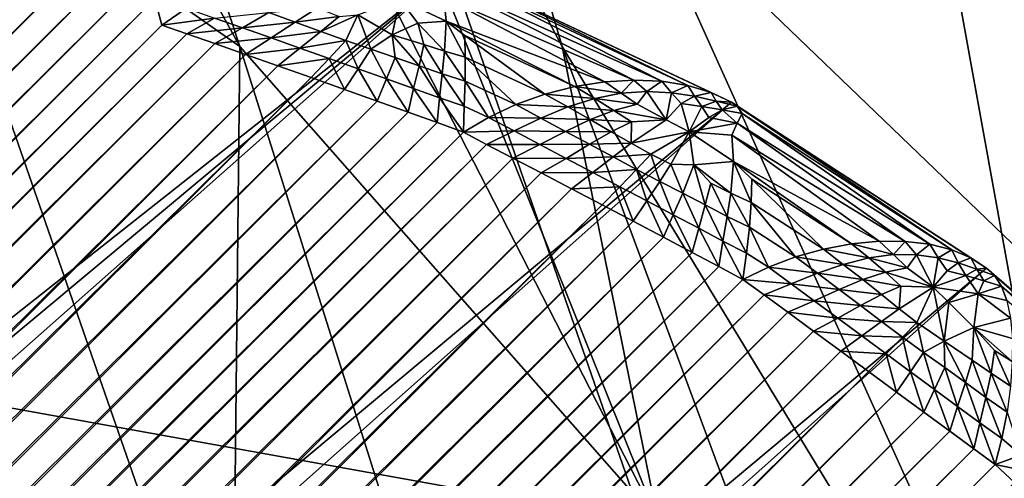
# Model space of a CAD drawing. Extents: x -0.3 to 0.3, y -0.266 to 0.266.
# Tile 407 of 430: x 0.22534 to 0.23028, y 0.2033 to 0.2056. Entities that reach past the tile are written whole.
import ezdxf

# ---------------------------------------------------------------- set-up
doc = ezdxf.new("R2010")
doc.units = 0

msp = doc.modelspace()

# ---------------------------------------------------------------- linework, layer by layer
for points in [[(0.2268091, 0.2078578, 1.1735885), (0.2317748, 0.2030807, 1.1750041), (0.2284644, 0.2126349, 1.1750211)], [(0.2317748, 0.2030807, 1.1750041), (0.23343, 0.2090521, 1.1763952), (0.2284644, 0.2126349, 1.1750211)], [(0.2298826, 0.2066635, 0.8369597), (0.2279665, 0.2114406, 0.8385209), (0.2312559, 0.2054693, 0.8416433)], [(0.2279665, 0.2114406, 0.8385209), (0.2305317, 0.2102463, 0.8478882), (0.2312559, 0.2054693, 0.8416433)], [(0.2218435, 0.204275, 1.1704298), (0.2268091, 0.2078578, 1.1735885), (0.2218435, 0.2102463, 1.1721566)], [(0.2244754, 0.2090521, 0.7994905), (0.2248736, 0.2102463, 0.8088577), (0.2264428, 0.2054693, 0.8057353)], [(0.228543, 0.2030807, 0.818225), (0.2248736, 0.2102463, 0.8088577), (0.2261484, 0.2090521, 0.8166639)], [(0.2264428, 0.2054693, 0.8057353), (0.2248736, 0.2102463, 0.8088577), (0.228543, 0.2030807, 0.818225)], [(0.2261484, 0.2090521, 0.8166639), (0.2266545, 0.2102463, 0.8260311), (0.2280623, 0.2054693, 0.8213475)], [(0.2309633, 0.2006922, 0.8307148), (0.2266545, 0.2102463, 0.8260311), (0.2298826, 0.2066635, 0.8369597)], [(0.2280623, 0.2054693, 0.8213475), (0.2266545, 0.2102463, 0.8260311), (0.2309633, 0.2006922, 0.8307148)], [(0.2264428, 0.2054693, 0.8057353), (0.2247446, 0.2066635, 0.7932456), (0.2244754, 0.2090521, 0.7994905)], [(0.228543, 0.2030807, 0.818225), (0.2261484, 0.2090521, 0.8166639), (0.2280623, 0.2054693, 0.8213475)], [(0.2284644, 0.2030807, 1.1733425), (0.2268091, 0.2078578, 1.1735885), (0.2218435, 0.204275, 1.1704298)], [(0.2284644, 0.2030807, 1.1733425), (0.2317748, 0.2030807, 1.1750041), (0.2268091, 0.2078578, 1.1735885)], [(0.2247446, 0.2066635, 0.7932456), (0.2253413, 0.2018865, 0.7854395), (0.2245048, 0.204275, 0.7838783)], [(0.2264051, 0.2018865, 0.7948068), (0.2247446, 0.2066635, 0.7932456), (0.2264428, 0.2054693, 0.8057353)], [(0.2247446, 0.2066635, 0.7932456), (0.2264051, 0.2018865, 0.7948068), (0.2253413, 0.2018865, 0.7854395)], [(0.2309633, 0.2006922, 0.8307148), (0.2298826, 0.2066635, 0.8369597), (0.2312559, 0.2054693, 0.8416433)], [(0.2275039, 0.2058528, 0.0017095), (0.2253346, 0.2064856, 0.0023385), (0.1880319, 0.1746369, 0.5772712)], [(0.1961856, 0.177305, 0.0023516), (0.2253346, 0.2064856, 0.0023385), (0.2254491, 0.2064553, 0.002259)], [(0.1961856, 0.177305, 0.0023516), (0.2254491, 0.2064553, 0.002259), (0.1962235, 0.1772378, 0.0022309)], [(0.1962235, 0.1772378, 0.0022309), (0.2254491, 0.2064553, 0.002259), (0.2255438, 0.2064238, 0.0021356)], [(0.1962235, 0.1772378, 0.0022309), (0.2255438, 0.2064238, 0.0021356), (0.1962822, 0.1771695, 0.0021046)], [(0.1962822, 0.1771695, 0.0021046), (0.2255438, 0.2064238, 0.0021356), (0.2256066, 0.2063653, 0.0019689)], [(0.1962822, 0.1771695, 0.0021046), (0.2256066, 0.2063653, 0.0019689), (0.1963601, 0.1771016, 0.0019761)], [(0.1963601, 0.1771016, 0.0019761), (0.2256066, 0.2063653, 0.0019689), (0.2256942, 0.2062876, 0.0018427)], [(0.1963601, 0.1771016, 0.0019761), (0.2256942, 0.2062876, 0.0018427), (0.1964554, 0.1770358, 0.0018481)], [(0.1964554, 0.1770358, 0.0018481), (0.2256942, 0.2062876, 0.0018427), (0.2257767, 0.206194, 0.0017202)], [(0.1964554, 0.1770358, 0.0018481), (0.2257767, 0.206194, 0.0017202), (0.1965657, 0.1769737, 0.0017241)], [(0.1965657, 0.1769737, 0.0017241), (0.2257767, 0.206194, 0.0017202), (0.2258519, 0.2060866, 0.0016044)], [(0.1965657, 0.1769737, 0.0017241), (0.2258519, 0.2060866, 0.0016044), (0.1966883, 0.176917, 0.0016069)], [(0.1966883, 0.176917, 0.0016069), (0.2258519, 0.2060866, 0.0016044), (0.2259181, 0.2059683, 0.0014982)], [(0.1966883, 0.176917, 0.0016069), (0.2259181, 0.2059683, 0.0014982), (0.1968201, 0.1768669, 0.0014995)], [(0.1968201, 0.1768669, 0.0014995), (0.2259181, 0.2059683, 0.0014982), (0.2259736, 0.2058418, 0.0014041)], [(0.1880319, 0.1746369, 0.5772712), (0.1895127, 0.1741278, 0.57737), (0.2275039, 0.2058528, 0.0017095)], [(0.1909164, 0.1734303, 0.5774418), (0.2275039, 0.2058528, 0.0017095), (0.1895127, 0.1741278, 0.57737)], [(0.1909164, 0.1734303, 0.5774418), (0.2289112, 0.205189, 0.0011957), (0.2275039, 0.2058528, 0.0017095)], [(0.1968201, 0.1768669, 0.0014995), (0.2259736, 0.2058418, 0.0014041), (0.196958, 0.1768246, 0.0014048)], [(0.196958, 0.1768246, 0.0014048), (0.2259736, 0.2058418, 0.0014041), (0.2260171, 0.2057103, 0.0013245)], [(0.2275361, 0.2058176, 0.0014343), (0.2285628, 0.2052948, 0.0009321), (0.2274998, 0.2057745, 0.0012835)], [(0.2275039, 0.2058528, 0.0017095), (0.2289112, 0.205189, 0.0011957), (0.2288099, 0.2052377, 0.0011036)], [(0.2275039, 0.2058528, 0.0017095), (0.2288099, 0.2052377, 0.0011036), (0.2275208, 0.2058448, 0.0015726)], [(0.2275208, 0.2058448, 0.0015726), (0.2288099, 0.2052377, 0.0011036), (0.2286932, 0.2052736, 0.0010148)], [(0.2275208, 0.2058448, 0.0015726), (0.2286932, 0.2052736, 0.0010148), (0.2275361, 0.2058176, 0.0014343)], [(0.2275361, 0.2058176, 0.0014343), (0.2286932, 0.2052736, 0.0010148), (0.2285628, 0.2052948, 0.0009321)], [(0.2274998, 0.2057745, 0.0012835), (0.2284223, 0.2053006, 0.0008575), (0.2274683, 0.2057174, 0.0011557)], [(0.2274998, 0.2057745, 0.0012835), (0.2285628, 0.2052948, 0.0009321), (0.2284223, 0.2053006, 0.0008575)], [(0.196958, 0.1768246, 0.0014048), (0.2260171, 0.2057103, 0.0013245), (0.1970986, 0.1767914, 0.0013247)], [(0.1970986, 0.1767914, 0.0013247), (0.2260171, 0.2057103, 0.0013245), (0.2260512, 0.2055759, 0.0012597)], [(0.2260171, 0.2057103, 0.0013245), (0.2261759, 0.2056619, 0.0012577), (0.2260512, 0.2055759, 0.0012597)], [(0.2274683, 0.2057174, 0.0011557), (0.2274789, 0.2055957, 0.0010067), (0.2272464, 0.205707, 0.001103)], [(0.2274683, 0.2057174, 0.0011557), (0.2284223, 0.2053006, 0.0008575), (0.2282752, 0.2052921, 0.0007921)], [(0.2274683, 0.2057174, 0.0011557), (0.2282752, 0.2052921, 0.0007921), (0.2274789, 0.2055957, 0.0010067)], [(0.2260512, 0.2055759, 0.0012597), (0.2261759, 0.2056619, 0.0012577), (0.2263161, 0.2056122, 0.0012047)], [(0.2265895, 0.2056396, 0.0011595), (0.2268331, 0.205663, 0.0011224), (0.226721, 0.2055917, 0.001103)], [(0.226721, 0.2055917, 0.001103), (0.2268331, 0.205663, 0.0011224), (0.2269422, 0.2056193, 0.00107)], [(0.2272089, 0.2055281, 0.0009671), (0.2270362, 0.2056285, 0.0010586), (0.2272464, 0.205707, 0.001103)], [(0.2273365, 0.2055863, 0.0009931), (0.2272089, 0.2055281, 0.0009671), (0.2272464, 0.205707, 0.001103)], [(0.2272464, 0.205707, 0.001103), (0.2274789, 0.2055957, 0.0010067), (0.2273365, 0.2055863, 0.0009931)], [(0.2260512, 0.2055759, 0.0012597), (0.2263161, 0.2056122, 0.0012047), (0.2261768, 0.2055326, 0.0012025)], [(0.2261768, 0.2055326, 0.0012025), (0.2263161, 0.2056122, 0.0012047), (0.2264574, 0.2055622, 0.0011477)], [(0.2263161, 0.2056122, 0.0012047), (0.2265895, 0.2056396, 0.0011595), (0.2264574, 0.2055622, 0.0011477)], [(0.2264574, 0.2055622, 0.0011477), (0.2265895, 0.2056396, 0.0011595), (0.226721, 0.2055917, 0.001103)], [(0.226721, 0.2055917, 0.001103), (0.2269422, 0.2056193, 0.00107), (0.2268494, 0.2055451, 0.001047)], [(0.2268494, 0.2055451, 0.001047), (0.2269422, 0.2056193, 0.00107), (0.2270362, 0.2056285, 0.0010586)], [(0.2268494, 0.2055451, 0.001047), (0.2270362, 0.2056285, 0.0010586), (0.2269759, 0.2054999, 0.0009937)], [(0.2271011, 0.2054564, 0.0009462), (0.2269759, 0.2054999, 0.0009937), (0.2270362, 0.2056285, 0.0010586)], [(0.2271011, 0.2054564, 0.0009462), (0.2270362, 0.2056285, 0.0010586), (0.2272089, 0.2055281, 0.0009671)], [(0.1970986, 0.1767914, 0.0013247), (0.2260512, 0.2055759, 0.0012597), (0.1972397, 0.1767644, 0.0012597)], [(0.1972397, 0.1767644, 0.0012597), (0.2260512, 0.2055759, 0.0012597), (0.2261768, 0.2055326, 0.0012025)], [(0.2261768, 0.2055326, 0.0012025), (0.2264574, 0.2055622, 0.0011477), (0.2263182, 0.2054834, 0.0011404)], [(0.2263182, 0.2054834, 0.0011404), (0.2264574, 0.2055622, 0.0011477), (0.2266003, 0.2055119, 0.0010877)], [(0.2264574, 0.2055622, 0.0011477), (0.226721, 0.2055917, 0.001103), (0.2266003, 0.2055119, 0.0010877)], [(0.2266003, 0.2055119, 0.0010877), (0.226721, 0.2055917, 0.001103), (0.2268494, 0.2055451, 0.001047)], [(0.2273675, 0.2054789, 0.0009178), (0.2272089, 0.2055281, 0.0009671), (0.2273365, 0.2055863, 0.0009931)], [(0.2274715, 0.2054456, 0.0008829), (0.2273365, 0.2055863, 0.0009931), (0.2274789, 0.2055957, 0.0010067)], [(0.2274715, 0.2054456, 0.0008829), (0.2273675, 0.2054789, 0.0009178), (0.2273365, 0.2055863, 0.0009931)], [(0.227575, 0.2054152, 0.0008407), (0.2274715, 0.2054456, 0.0008829), (0.2274789, 0.2055957, 0.0010067)], [(0.227575, 0.2054152, 0.0008407), (0.2274789, 0.2055957, 0.0010067), (0.2275729, 0.2055247, 0.0009364)], [(0.2274789, 0.2055957, 0.0010067), (0.2282752, 0.2052921, 0.0007921), (0.2281247, 0.2052673, 0.0007392)], [(0.2274789, 0.2055957, 0.0010067), (0.2281247, 0.2052673, 0.0007392), (0.2275729, 0.2055247, 0.0009364)], [(0.1972397, 0.1767644, 0.0012597), (0.2261768, 0.2055326, 0.0012025), (0.1972916, 0.1766475, 0.0012025)], [(0.1972916, 0.1766475, 0.0012025), (0.2261768, 0.2055326, 0.0012025), (0.2263182, 0.2054834, 0.0011404)], [(0.2263182, 0.2054834, 0.0011404), (0.2266003, 0.2055119, 0.0010877), (0.226472, 0.2054296, 0.001075)], [(0.226472, 0.2054296, 0.001075), (0.2266003, 0.2055119, 0.0010877), (0.2267454, 0.2054607, 0.0010266)], [(0.2266003, 0.2055119, 0.0010877), (0.2268494, 0.2055451, 0.001047), (0.2267454, 0.2054607, 0.0010266)], [(0.2267454, 0.2054607, 0.0010266), (0.2268494, 0.2055451, 0.001047), (0.2269759, 0.2054999, 0.0009937)], [(0.2272239, 0.205414, 0.0009023), (0.2271011, 0.2054564, 0.0009462), (0.2272089, 0.2055281, 0.0009671)], [(0.2273429, 0.2053723, 0.0008605), (0.2272239, 0.205414, 0.0009023), (0.2272089, 0.2055281, 0.0009671)], [(0.2273429, 0.2053723, 0.0008605), (0.2272089, 0.2055281, 0.0009671), (0.2273675, 0.2054789, 0.0009178)], [(0.2275729, 0.2055247, 0.0009364), (0.2281247, 0.2052673, 0.0007392), (0.227975, 0.2052289, 0.0006983)], [(0.2275729, 0.2055247, 0.0009364), (0.227975, 0.2052289, 0.0006983), (0.227575, 0.2054152, 0.0008407)], [(0.1972916, 0.1766475, 0.0012025), (0.2263182, 0.2054834, 0.0011404), (0.1973505, 0.1765157, 0.0011404)], [(0.1973505, 0.1765157, 0.0011404), (0.2263182, 0.2054834, 0.0011404), (0.226472, 0.2054296, 0.001075)], [(0.2264051, 0.2018865, 0.7948068), (0.2264428, 0.2054693, 0.8057353), (0.2279471, 0.2006922, 0.8057353)], [(0.2264428, 0.2054693, 0.8057353), (0.228543, 0.2030807, 0.818225), (0.2279471, 0.2006922, 0.8057353)], [(0.226472, 0.2054296, 0.001075), (0.2267454, 0.2054607, 0.0010266), (0.2266344, 0.2053724, 0.0010082)], [(0.2266344, 0.2053724, 0.0010082), (0.2267454, 0.2054607, 0.0010266), (0.2268917, 0.2054092, 0.0009667)], [(0.2267454, 0.2054607, 0.0010266), (0.2269759, 0.2054999, 0.0009937), (0.2268917, 0.2054092, 0.0009667)], [(0.2270373, 0.2053576, 0.0009103), (0.2268917, 0.2054092, 0.0009667), (0.2269759, 0.2054999, 0.0009937)], [(0.2270373, 0.2053576, 0.0009103), (0.2269759, 0.2054999, 0.0009937), (0.2271011, 0.2054564, 0.0009462)], [(0.2274591, 0.2053321, 0.0008156), (0.2273429, 0.2053723, 0.0008605), (0.2273675, 0.2054789, 0.0009178)], [(0.2274591, 0.2053321, 0.0008156), (0.2273675, 0.2054789, 0.0009178), (0.2274715, 0.2054456, 0.0008829)], [(0.229836, 0.2006922, 0.8229087), (0.2280623, 0.2054693, 0.8213475), (0.2309633, 0.2006922, 0.8307148)], [(0.228543, 0.2030807, 0.818225), (0.2280623, 0.2054693, 0.8213475), (0.229836, 0.2006922, 0.8229087)], [(0.1973505, 0.1765157, 0.0011404), (0.226472, 0.2054296, 0.001075), (0.1974148, 0.1763724, 0.001075)], [(0.1974148, 0.1763724, 0.001075), (0.226472, 0.2054296, 0.001075), (0.2266344, 0.2053724, 0.0010082)], [(0.2271797, 0.2053067, 0.0008572), (0.2270373, 0.2053576, 0.0009103), (0.2271011, 0.2054564, 0.0009462)], [(0.2271797, 0.2053067, 0.0008572), (0.2271011, 0.2054564, 0.0009462), (0.2272239, 0.205414, 0.0009023)], [(0.2273159, 0.2052577, 0.0008075), (0.2271797, 0.2053067, 0.0008572), (0.2272239, 0.205414, 0.0009023)], [(0.2273159, 0.2052577, 0.0008075), (0.2272239, 0.205414, 0.0009023), (0.2273429, 0.2053723, 0.0008605)], [(0.227574, 0.2052956, 0.0007619), (0.2274591, 0.2053321, 0.0008156), (0.2274715, 0.2054456, 0.0008829)], [(0.227574, 0.2052956, 0.0007619), (0.2274715, 0.2054456, 0.0008829), (0.227575, 0.2054152, 0.0008407)], [(0.227575, 0.2054152, 0.0008407), (0.2278296, 0.2051769, 0.0006714), (0.227574, 0.2052956, 0.0007619)], [(0.227575, 0.2054152, 0.0008407), (0.227975, 0.2052289, 0.0006983), (0.2278296, 0.2051769, 0.0006714)], [(0.1974148, 0.1763724, 0.001075), (0.2266344, 0.2053724, 0.0010082), (0.1974831, 0.1762211, 0.0010082)], [(0.1974831, 0.1762211, 0.0010082), (0.2266344, 0.2053724, 0.0010082), (0.2268014, 0.2053134, 0.000941)], [(0.2266344, 0.2053724, 0.0010082), (0.2268917, 0.2054092, 0.0009667), (0.2268014, 0.2053134, 0.000941)], [(0.2269689, 0.2052537, 0.0008758), (0.2268014, 0.2053134, 0.000941), (0.2268917, 0.2054092, 0.0009667)], [(0.2269689, 0.2052537, 0.0008758), (0.2268917, 0.2054092, 0.0009667), (0.2270373, 0.2053576, 0.0009103)], [(0.2274455, 0.2052114, 0.0007579), (0.2273159, 0.2052577, 0.0008075), (0.2273429, 0.2053723, 0.0008605)], [(0.2274455, 0.2052114, 0.0007579), (0.2273429, 0.2053723, 0.0008605), (0.2274591, 0.2053321, 0.0008156)], [(0.1974831, 0.1762211, 0.0010082), (0.2268014, 0.2053134, 0.000941), (0.1975535, 0.1760654, 0.0009411)], [(0.1975535, 0.1760654, 0.0009411), (0.2268014, 0.2053134, 0.000941), (0.2269689, 0.2052537, 0.0008758)], [(0.2271327, 0.2051951, 0.0008137), (0.2269689, 0.2052537, 0.0008758), (0.2270373, 0.2053576, 0.0009103)], [(0.2271327, 0.2051951, 0.0008137), (0.2270373, 0.2053576, 0.0009103), (0.2271797, 0.2053067, 0.0008572)], [(0.2275699, 0.2051691, 0.0007023), (0.2274455, 0.2052114, 0.0007579), (0.2274591, 0.2053321, 0.0008156)], [(0.2275699, 0.2051691, 0.0007023), (0.2274591, 0.2053321, 0.0008156), (0.227574, 0.2052956, 0.0007619)], [(0.2272889, 0.205139, 0.0007564), (0.2271327, 0.2051951, 0.0008137), (0.2271797, 0.2053067, 0.0008572)], [(0.2272889, 0.205139, 0.0007564), (0.2271797, 0.2053067, 0.0008572), (0.2273159, 0.2052577, 0.0008075)], [(0.227574, 0.2052956, 0.0007619), (0.2276922, 0.2051124, 0.0006592), (0.2275699, 0.2051691, 0.0007023)], [(0.227574, 0.2052956, 0.0007619), (0.2278296, 0.2051769, 0.0006714), (0.2276922, 0.2051124, 0.0006592)], [(0.227975, 0.2052289, 0.0006983), (0.2281247, 0.2052673, 0.0007392), (0.228225, 0.205208, 0.0006942)], [(0.2281247, 0.2052673, 0.0007392), (0.2282752, 0.2052921, 0.0007921), (0.2283584, 0.2052354, 0.0007377)], [(0.2281247, 0.2052673, 0.0007392), (0.2283584, 0.2052354, 0.0007377), (0.228225, 0.205208, 0.0006942)], [(0.2284223, 0.2053006, 0.0008575), (0.2283584, 0.2052354, 0.0007377), (0.2282752, 0.2052921, 0.0007921)], [(0.2284223, 0.2053006, 0.0008575), (0.2284871, 0.2052425, 0.0007915), (0.2283584, 0.2052354, 0.0007377)], [(0.2285628, 0.2052948, 0.0009321), (0.2284871, 0.2052425, 0.0007915), (0.2284223, 0.2053006, 0.0008575)], [(0.2285628, 0.2052948, 0.0009321), (0.22861, 0.2052363, 0.0008523), (0.2284871, 0.2052425, 0.0007915)], [(0.2286932, 0.2052736, 0.0010148), (0.22861, 0.2052363, 0.0008523), (0.2285628, 0.2052948, 0.0009321)], [(0.2286932, 0.2052736, 0.0010148), (0.2287261, 0.2052188, 0.000919), (0.22861, 0.2052363, 0.0008523)], [(0.2288099, 0.2052377, 0.0011036), (0.2287261, 0.2052188, 0.000919), (0.2286932, 0.2052736, 0.0010148)], [(0.1975535, 0.1760654, 0.0009411), (0.2269689, 0.2052537, 0.0008758), (0.1976244, 0.1759093, 0.0008758)], [(0.1976244, 0.1759093, 0.0008758), (0.2269689, 0.2052537, 0.0008758), (0.2271327, 0.2051951, 0.0008137)], [(0.2274335, 0.2050866, 0.0007054), (0.2272889, 0.205139, 0.0007564), (0.2273159, 0.2052577, 0.0008075)], [(0.2274335, 0.2050866, 0.0007054), (0.2273159, 0.2052577, 0.0008075), (0.2274455, 0.2052114, 0.0007579)], [(0.2278296, 0.2051769, 0.0006714), (0.227975, 0.2052289, 0.0006983), (0.2280897, 0.2051655, 0.0006602)], [(0.227975, 0.2052289, 0.0006983), (0.228225, 0.205208, 0.0006942), (0.2280897, 0.2051655, 0.0006602)], [(0.228225, 0.205208, 0.0006942), (0.2283584, 0.2052354, 0.0007377), (0.2284381, 0.2051787, 0.0006847)], [(0.2284871, 0.2052425, 0.0007915), (0.2284381, 0.2051787, 0.0006847), (0.2283584, 0.2052354, 0.0007377)], [(0.2284871, 0.2052425, 0.0007915), (0.2285842, 0.2051005, 0.0006295), (0.2284381, 0.2051787, 0.0006847)], [(0.22861, 0.2052363, 0.0008523), (0.2285842, 0.2051005, 0.0006295), (0.2284871, 0.2052425, 0.0007915)], [(0.22861, 0.2052363, 0.0008523), (0.228659, 0.2051822, 0.000772), (0.2285842, 0.2051005, 0.0006295)], [(0.2287261, 0.2052188, 0.000919), (0.228659, 0.2051822, 0.000772), (0.22861, 0.2052363, 0.0008523)], [(0.2287261, 0.2052188, 0.000919), (0.2287636, 0.2051677, 0.0008224), (0.228659, 0.2051822, 0.000772)], [(0.2288099, 0.2052377, 0.0011036), (0.2288356, 0.205195, 0.0009897), (0.2287261, 0.2052188, 0.000919)], [(0.2288356, 0.205195, 0.0009897), (0.2287636, 0.2051677, 0.0008224), (0.2287261, 0.2052188, 0.000919)], [(0.2289112, 0.205189, 0.0011957), (0.2288356, 0.205195, 0.0009897), (0.2288099, 0.2052377, 0.0011036)], [(0.192219, 0.1725562, 0.5774854), (0.2289112, 0.205189, 0.0011957), (0.1909164, 0.1734303, 0.5774418)], [(0.192219, 0.1725562, 0.5774854), (0.2301923, 0.2043545, 0.0008872), (0.2289112, 0.205189, 0.0011957)], [(0.1976244, 0.1759093, 0.0008758), (0.2271327, 0.2051951, 0.0008137), (0.1976941, 0.1757565, 0.0008137)], [(0.1976941, 0.1757565, 0.0008137), (0.2271327, 0.2051951, 0.0008137), (0.2272889, 0.205139, 0.0007564)], [(0.2275656, 0.2050382, 0.0006607), (0.2274335, 0.2050866, 0.0007054), (0.2274455, 0.2052114, 0.0007579)], [(0.2275656, 0.2050382, 0.0006607), (0.2274455, 0.2052114, 0.0007579), (0.2275699, 0.2051691, 0.0007023)], [(0.2275699, 0.2051691, 0.0007023), (0.2276922, 0.2051124, 0.0006592), (0.2275656, 0.2050382, 0.0006607)], [(0.2276922, 0.2051124, 0.0006592), (0.2278296, 0.2051769, 0.0006714), (0.2279549, 0.2051096, 0.0006372)], [(0.2278296, 0.2051769, 0.0006714), (0.2280897, 0.2051655, 0.0006602), (0.2279549, 0.2051096, 0.0006372)], [(0.2279549, 0.2051096, 0.0006372), (0.2280897, 0.2051655, 0.0006602), (0.2282022, 0.2051021, 0.0006219)], [(0.2280897, 0.2051655, 0.0006602), (0.228225, 0.205208, 0.0006942), (0.2283219, 0.2051483, 0.0006502)], [(0.2280897, 0.2051655, 0.0006602), (0.2283219, 0.2051483, 0.0006502), (0.2282022, 0.2051021, 0.0006219)], [(0.228225, 0.205208, 0.0006942), (0.2284381, 0.2051787, 0.0006847), (0.2283219, 0.2051483, 0.0006502)], [(0.2283219, 0.2051483, 0.0006502), (0.2284381, 0.2051787, 0.0006847), (0.2285842, 0.2051005, 0.0006295)], [(0.228659, 0.2051822, 0.000772), (0.2286993, 0.2050406, 0.0005951), (0.2285842, 0.2051005, 0.0006295)], [(0.2287636, 0.2051677, 0.0008224), (0.2286993, 0.2050406, 0.0005951), (0.228659, 0.2051822, 0.000772)], [(0.2287636, 0.2051677, 0.0008224), (0.2287984, 0.2051122, 0.0007294), (0.2286993, 0.2050406, 0.0005951)], [(0.2288356, 0.205195, 0.0009897), (0.2288655, 0.2051501, 0.0008757), (0.2287636, 0.2051677, 0.0008224)], [(0.2288655, 0.2051501, 0.0008757), (0.2287984, 0.2051122, 0.0007294), (0.2287636, 0.2051677, 0.0008224)], [(0.2289112, 0.205189, 0.0011957), (0.2289405, 0.2051699, 0.001063), (0.2288356, 0.205195, 0.0009897)], [(0.2289405, 0.2051699, 0.001063), (0.2288655, 0.2051501, 0.0008757), (0.2288356, 0.205195, 0.0009897)], [(0.2289405, 0.2051699, 0.001063), (0.2289658, 0.2051318, 0.0009309), (0.2288655, 0.2051501, 0.0008757)], [(0.2289112, 0.205189, 0.0011957), (0.2301923, 0.2043545, 0.0008872), (0.2301135, 0.2044065, 0.0007814)], [(0.2289112, 0.205189, 0.0011957), (0.2301135, 0.2044065, 0.0007814), (0.2289405, 0.2051699, 0.001063)], [(0.2289405, 0.2051699, 0.001063), (0.2301135, 0.2044065, 0.0007814), (0.2300183, 0.2044474, 0.0006791)], [(0.2289405, 0.2051699, 0.001063), (0.2300183, 0.2044474, 0.0006791), (0.2289658, 0.2051318, 0.0009309)], [(0.1976941, 0.1757565, 0.0008137), (0.2272889, 0.205139, 0.0007564), (0.1977608, 0.1756109, 0.0007564)], [(0.1977608, 0.1756109, 0.0007564), (0.2272889, 0.205139, 0.0007564), (0.2274335, 0.2050866, 0.0007054)], [(0.2282022, 0.2051021, 0.0006219), (0.2283219, 0.2051483, 0.0006502), (0.2284095, 0.2050903, 0.0006083)], [(0.2283219, 0.2051483, 0.0006502), (0.2285842, 0.2051005, 0.0006295), (0.2284095, 0.2050903, 0.0006083)], [(0.2288655, 0.2051501, 0.0008757), (0.2289396, 0.2050842, 0.0007843), (0.2287984, 0.2051122, 0.0007294)], [(0.2289658, 0.2051318, 0.0009309), (0.2289396, 0.2050842, 0.0007843), (0.2288655, 0.2051501, 0.0008757)], [(0.2289658, 0.2051318, 0.0009309), (0.2299077, 0.2044755, 0.0005833), (0.2289396, 0.2050842, 0.0007843)], [(0.2289658, 0.2051318, 0.0009309), (0.2300183, 0.2044474, 0.0006791), (0.2299077, 0.2044755, 0.0005833)], [(0.1977608, 0.1756109, 0.0007564), (0.2274335, 0.2050866, 0.0007054), (0.1978228, 0.1754759, 0.0007054)], [(0.1978228, 0.1754759, 0.0007054), (0.2274335, 0.2050866, 0.0007054), (0.2275656, 0.2050382, 0.0006607)], [(0.2275656, 0.2050382, 0.0006607), (0.2276922, 0.2051124, 0.0006592), (0.2278204, 0.2050445, 0.0006247)], [(0.2276922, 0.2051124, 0.0006592), (0.2279549, 0.2051096, 0.0006372), (0.2278204, 0.2050445, 0.0006247)], [(0.2278204, 0.2050445, 0.0006247), (0.2279549, 0.2051096, 0.0006372), (0.2280788, 0.2050427, 0.0006009)], [(0.2279549, 0.2051096, 0.0006372), (0.2282022, 0.2051021, 0.0006219), (0.2280788, 0.2050427, 0.0006009)], [(0.2280788, 0.2050427, 0.0006009), (0.2282022, 0.2051021, 0.0006219), (0.2283078, 0.2050409, 0.0005833)], [(0.2282022, 0.2051021, 0.0006219), (0.2284095, 0.2050903, 0.0006083), (0.2283078, 0.2050409, 0.0005833)], [(0.2283078, 0.2050409, 0.0005833), (0.2284095, 0.2050903, 0.0006083), (0.2284078, 0.2049825, 0.0005463)], [(0.2284095, 0.2050903, 0.0006083), (0.2285842, 0.2051005, 0.0006295), (0.2284078, 0.2049825, 0.0005463)], [(0.2284078, 0.2049825, 0.0005463), (0.2285842, 0.2051005, 0.0006295), (0.2286993, 0.2050406, 0.0005951)], [(0.2289396, 0.2050842, 0.0007843), (0.2286993, 0.2050406, 0.0005951), (0.2287984, 0.2051122, 0.0007294)], [(0.2289396, 0.2050842, 0.0007843), (0.2289128, 0.2050241, 0.0006626), (0.2286993, 0.2050406, 0.0005951)], [(0.2289396, 0.2050842, 0.0007843), (0.2297847, 0.2044898, 0.0004964), (0.2289128, 0.2050241, 0.0006626)], [(0.2289396, 0.2050842, 0.0007843), (0.2299077, 0.2044755, 0.0005833), (0.2297847, 0.2044898, 0.0004964)], [(0.1978228, 0.1754759, 0.0007054), (0.2275656, 0.2050382, 0.0006607), (0.19788, 0.1753526, 0.0006607)], [(0.19788, 0.1753526, 0.0006607), (0.2275656, 0.2050382, 0.0006607), (0.2276826, 0.2049772, 0.0006195)], [(0.2275656, 0.2050382, 0.0006607), (0.2278204, 0.2050445, 0.0006247), (0.2276826, 0.2049772, 0.0006195)], [(0.2276826, 0.2049772, 0.0006195), (0.2278204, 0.2050445, 0.0006247), (0.2279501, 0.2049759, 0.0005862)], [(0.2278204, 0.2050445, 0.0006247), (0.2280788, 0.2050427, 0.0006009), (0.2279501, 0.2049759, 0.0005862)], [(0.2279501, 0.2049759, 0.0005862), (0.2280788, 0.2050427, 0.0006009), (0.2281991, 0.2049778, 0.0005621)], [(0.2280788, 0.2050427, 0.0006009), (0.2283078, 0.2050409, 0.0005833), (0.2281991, 0.2049778, 0.0005621)], [(0.2281991, 0.2049778, 0.0005621), (0.2283078, 0.2050409, 0.0005833), (0.2284078, 0.2049825, 0.0005463)], [(0.2284078, 0.2049825, 0.0005463), (0.2286993, 0.2050406, 0.0005951), (0.2285062, 0.2049279, 0.0005134)], [(0.2286066, 0.2048782, 0.0004879), (0.2285062, 0.2049279, 0.0005134), (0.2286993, 0.2050406, 0.0005951)], [(0.2287221, 0.2048746, 0.0004892), (0.2286066, 0.2048782, 0.0004879), (0.2286993, 0.2050406, 0.0005951)], [(0.2289128, 0.2050241, 0.0006626), (0.2289221, 0.2048912, 0.0005299), (0.2286993, 0.2050406, 0.0005951)], [(0.2286993, 0.2050406, 0.0005951), (0.2289221, 0.2048912, 0.0005299), (0.2287221, 0.2048746, 0.0004892)], [(0.2289128, 0.2050241, 0.0006626), (0.2297847, 0.2044898, 0.0004964), (0.2296528, 0.2044912, 0.0004196)], [(0.2289128, 0.2050241, 0.0006626), (0.2296528, 0.2044912, 0.0004196), (0.2289221, 0.2048912, 0.0005299)], [(0.19788, 0.1753526, 0.0006607), (0.2276826, 0.2049772, 0.0006195), (0.197947, 0.1752416, 0.0006195)], [(0.197947, 0.1752416, 0.0006195), (0.2276826, 0.2049772, 0.0006195), (0.2278141, 0.2049084, 0.0005754)], [(0.2276826, 0.2049772, 0.0006195), (0.2279501, 0.2049759, 0.0005862), (0.2278141, 0.2049084, 0.0005754)], [(0.2278141, 0.2049084, 0.0005754), (0.2279501, 0.2049759, 0.0005862), (0.2280817, 0.2049066, 0.0005448)], [(0.2279501, 0.2049759, 0.0005862), (0.2281991, 0.2049778, 0.0005621), (0.2280817, 0.2049066, 0.0005448)], [(0.2280817, 0.2049066, 0.0005448), (0.2281991, 0.2049778, 0.0005621), (0.2283173, 0.2049141, 0.0005232)], [(0.2281991, 0.2049778, 0.0005621), (0.2284078, 0.2049825, 0.0005463), (0.2283173, 0.2049141, 0.0005232)], [(0.2283173, 0.2049141, 0.0005232), (0.2284078, 0.2049825, 0.0005463), (0.2285062, 0.2049279, 0.0005134)], [(0.2283173, 0.2049141, 0.0005232), (0.2285062, 0.2049279, 0.0005134), (0.2284345, 0.2048518, 0.0004865)], [(0.2285514, 0.2047911, 0.0004547), (0.2284345, 0.2048518, 0.0004865), (0.2285062, 0.2049279, 0.0005134)], [(0.2285514, 0.2047911, 0.0004547), (0.2285062, 0.2049279, 0.0005134), (0.2286066, 0.2048782, 0.0004879)], [(0.197947, 0.1752416, 0.0006195), (0.2278141, 0.2049084, 0.0005754), (0.1980224, 0.1751166, 0.0005754)], [(0.1980224, 0.1751166, 0.0005754), (0.2278141, 0.2049084, 0.0005754), (0.2279571, 0.2048334, 0.0005298)], [(0.2278141, 0.2049084, 0.0005754), (0.2280817, 0.2049066, 0.0005448), (0.2279571, 0.2048334, 0.0005298)], [(0.2279571, 0.2048334, 0.0005298), (0.2280817, 0.2049066, 0.0005448), (0.228216, 0.2048359, 0.0005026)], [(0.2280817, 0.2049066, 0.0005448), (0.2283173, 0.2049141, 0.0005232), (0.228216, 0.2048359, 0.0005026)], [(0.228216, 0.2048359, 0.0005026), (0.2283173, 0.2049141, 0.0005232), (0.2284345, 0.2048518, 0.0004865)], [(0.2286668, 0.2047315, 0.0004261), (0.2285514, 0.2047911, 0.0004547), (0.2286066, 0.2048782, 0.0004879)], [(0.2286668, 0.2047315, 0.0004261), (0.2286066, 0.2048782, 0.0004879), (0.2287221, 0.2048746, 0.0004892)], [(0.2287794, 0.2046729, 0.0003988), (0.2286668, 0.2047315, 0.0004261), (0.2287221, 0.2048746, 0.0004892)], [(0.2289091, 0.2047328, 0.0004233), (0.2287221, 0.2048746, 0.0004892), (0.2289221, 0.2048912, 0.0005299)], [(0.2287794, 0.2046729, 0.0003988), (0.2287221, 0.2048746, 0.0004892), (0.2288084, 0.2047823, 0.0004463)], [(0.2289091, 0.2047328, 0.0004233), (0.2288084, 0.2047823, 0.0004463), (0.2287221, 0.2048746, 0.0004892)], [(0.229011, 0.2046857, 0.0003926), (0.2289091, 0.2047328, 0.0004233), (0.2289221, 0.2048912, 0.0005299)], [(0.229011, 0.2046857, 0.0003926), (0.2289221, 0.2048912, 0.0005299), (0.2290137, 0.2048018, 0.0004748)], [(0.2289221, 0.2048912, 0.0005299), (0.2296528, 0.2044912, 0.0004196), (0.2295142, 0.2044775, 0.0003568)], [(0.2289221, 0.2048912, 0.0005299), (0.2295142, 0.2044775, 0.0003568), (0.2290137, 0.2048018, 0.0004748)], [(0.1980224, 0.1751166, 0.0005754), (0.2279571, 0.2048334, 0.0005298), (0.1981045, 0.1749809, 0.0005298)], [(0.1981045, 0.1749809, 0.0005298), (0.2279571, 0.2048334, 0.0005298), (0.2281079, 0.2047542, 0.0004835)], [(0.2279571, 0.2048334, 0.0005298), (0.228216, 0.2048359, 0.0005026), (0.2281079, 0.2047542, 0.0004835)], [(0.2281079, 0.2047542, 0.0004835), (0.228216, 0.2048359, 0.0005026), (0.2283516, 0.2047647, 0.0004616)], [(0.228216, 0.2048359, 0.0005026), (0.2284345, 0.2048518, 0.0004865), (0.2283516, 0.2047647, 0.0004616)], [(0.2284871, 0.2046934, 0.0004237), (0.2283516, 0.2047647, 0.0004616), (0.2284345, 0.2048518, 0.0004865)], [(0.2284871, 0.2046934, 0.0004237), (0.2284345, 0.2048518, 0.0004865), (0.2285514, 0.2047911, 0.0004547)], [(0.2286198, 0.2046233, 0.0003887), (0.2284871, 0.2046934, 0.0004237), (0.2285514, 0.2047911, 0.0004547)], [(0.2286198, 0.2046233, 0.0003887), (0.2285514, 0.2047911, 0.0004547), (0.2286668, 0.2047315, 0.0004261)], [(0.2288905, 0.2046154, 0.000368), (0.2287794, 0.2046729, 0.0003988), (0.2288084, 0.2047823, 0.0004463)], [(0.2288905, 0.2046154, 0.000368), (0.2288084, 0.2047823, 0.0004463), (0.2289091, 0.2047328, 0.0004233)], [(0.2290137, 0.2048018, 0.0004748), (0.2293734, 0.2044511, 0.0003074), (0.229011, 0.2046857, 0.0003926)], [(0.2290137, 0.2048018, 0.0004748), (0.2295142, 0.2044775, 0.0003568), (0.2293734, 0.2044511, 0.0003074)], [(0.1981045, 0.1749809, 0.0005298), (0.2281079, 0.2047542, 0.0004835), (0.1981913, 0.1748376, 0.0004836)], [(0.1981913, 0.1748376, 0.0004836), (0.2281079, 0.2047542, 0.0004835), (0.2282628, 0.2046727, 0.0004378)], [(0.2281079, 0.2047542, 0.0004835), (0.2283516, 0.2047647, 0.0004616), (0.2282628, 0.2046727, 0.0004378)], [(0.2284181, 0.2045908, 0.000394), (0.2282628, 0.2046727, 0.0004378), (0.2283516, 0.2047647, 0.0004616)], [(0.2284181, 0.2045908, 0.000394), (0.2283516, 0.2047647, 0.0004616), (0.2284871, 0.2046934, 0.0004237)], [(0.2287472, 0.2045556, 0.0003561), (0.2286198, 0.2046233, 0.0003887), (0.2286668, 0.2047315, 0.0004261)], [(0.2287472, 0.2045556, 0.0003561), (0.2286668, 0.2047315, 0.0004261), (0.2287794, 0.2046729, 0.0003988)], [(0.2290022, 0.2045611, 0.0003279), (0.2288905, 0.2046154, 0.000368), (0.2289091, 0.2047328, 0.0004233)], [(0.2290022, 0.2045611, 0.0003279), (0.2289091, 0.2047328, 0.0004233), (0.229011, 0.2046857, 0.0003926)], [(0.1981913, 0.1748376, 0.0004836), (0.2282628, 0.2046727, 0.0004378), (0.1982806, 0.1746905, 0.0004379)], [(0.1982806, 0.1746905, 0.0004379), (0.2282628, 0.2046727, 0.0004378), (0.2284181, 0.2045908, 0.000394)], [(0.2285699, 0.2045106, 0.0003529), (0.2284181, 0.2045908, 0.000394), (0.2284871, 0.2046934, 0.0004237)], [(0.2285699, 0.2045106, 0.0003529), (0.2284871, 0.2046934, 0.0004237), (0.2286198, 0.2046233, 0.0003887)], [(0.2288691, 0.2044914, 0.0003227), (0.2287472, 0.2045556, 0.0003561), (0.2287794, 0.2046729, 0.0003988)], [(0.2288691, 0.2044914, 0.0003227), (0.2287794, 0.2046729, 0.0003988), (0.2288905, 0.2046154, 0.000368)], [(0.229011, 0.2046857, 0.0003926), (0.2292333, 0.2044116, 0.0002738), (0.2290022, 0.2045611, 0.0003279)], [(0.229011, 0.2046857, 0.0003926), (0.2293734, 0.2044511, 0.0003074), (0.2292333, 0.2044116, 0.0002738)], [(0.2287144, 0.2044341, 0.0003155), (0.2285699, 0.2045106, 0.0003529), (0.2286198, 0.2046233, 0.0003887)], [(0.2287144, 0.2044341, 0.0003155), (0.2286198, 0.2046233, 0.0003887), (0.2287472, 0.2045556, 0.0003561)], [(0.1982806, 0.1746905, 0.0004379), (0.2284181, 0.2045908, 0.000394), (0.1983702, 0.1745429, 0.000394)], [(0.1983702, 0.1745429, 0.000394), (0.2284181, 0.2045908, 0.000394), (0.2285699, 0.2045106, 0.0003529)], [(0.2289875, 0.2044312, 0.0002825), (0.2288691, 0.2044914, 0.0003227), (0.2288905, 0.2046154, 0.000368)], [(0.2289875, 0.2044312, 0.0002825), (0.2288905, 0.2046154, 0.000368), (0.2290022, 0.2045611, 0.0003279)], [(0.2288482, 0.2043631, 0.000283), (0.2287144, 0.2044341, 0.0003155), (0.2287472, 0.2045556, 0.0003561)], [(0.2288482, 0.2043631, 0.000283), (0.2287472, 0.2045556, 0.0003561), (0.2288691, 0.2044914, 0.0003227)], [(0.2290022, 0.2045611, 0.0003279), (0.2290975, 0.2043601, 0.0002569), (0.2289875, 0.2044312, 0.0002825)], [(0.2290022, 0.2045611, 0.0003279), (0.2292333, 0.2044116, 0.0002738), (0.2290975, 0.2043601, 0.0002569)], [(0.1983702, 0.1745429, 0.000394), (0.2285699, 0.2045106, 0.0003529), (0.198458, 0.1743988, 0.0003529)], [(0.198458, 0.1743988, 0.0003529), (0.2285699, 0.2045106, 0.0003529), (0.2287144, 0.2044341, 0.0003155)], [(0.2289691, 0.2042987, 0.0002556), (0.2288482, 0.2043631, 0.000283), (0.2288691, 0.2044914, 0.0003227)], [(0.2289691, 0.2042987, 0.0002556), (0.2288691, 0.2044914, 0.0003227), (0.2289875, 0.2044312, 0.0002825)], [(0.2293734, 0.2044511, 0.0003074), (0.2295142, 0.2044775, 0.0003568), (0.2296012, 0.2044063, 0.000328)], [(0.2295142, 0.2044775, 0.0003568), (0.2296528, 0.2044912, 0.0004196), (0.2297249, 0.2044237, 0.0003799)], [(0.2295142, 0.2044775, 0.0003568), (0.2297249, 0.2044237, 0.0003799), (0.2296012, 0.2044063, 0.000328)], [(0.2297847, 0.2044898, 0.0004964), (0.2297249, 0.2044237, 0.0003799), (0.2296528, 0.2044912, 0.0004196)], [(0.2297847, 0.2044898, 0.0004964), (0.2298411, 0.2044216, 0.0004438), (0.2297249, 0.2044237, 0.0003799)], [(0.2299077, 0.2044755, 0.0005833), (0.2298411, 0.2044216, 0.0004438), (0.2297847, 0.2044898, 0.0004964)], [(0.2299077, 0.2044755, 0.0005833), (0.2299499, 0.2044068, 0.0005155), (0.2298411, 0.2044216, 0.0004438)], [(0.2300183, 0.2044474, 0.0006791), (0.2299499, 0.2044068, 0.0005155), (0.2299077, 0.2044755, 0.0005833)], [(0.198458, 0.1743988, 0.0003529), (0.2287144, 0.2044341, 0.0003155), (0.1985417, 0.1742614, 0.0003155)], [(0.1985417, 0.1742614, 0.0003155), (0.2287144, 0.2044341, 0.0003155), (0.2288482, 0.2043631, 0.000283)], [(0.2289875, 0.2044312, 0.0002825), (0.2290975, 0.2043601, 0.0002569), (0.2289691, 0.2042987, 0.0002556)], [(0.2292333, 0.2044116, 0.0002738), (0.2293734, 0.2044511, 0.0003074), (0.2294733, 0.2043743, 0.0002871)], [(0.2293734, 0.2044511, 0.0003074), (0.2296012, 0.2044063, 0.000328), (0.2294733, 0.2043743, 0.0002871)], [(0.2296012, 0.2044063, 0.000328), (0.2297249, 0.2044237, 0.0003799), (0.2297942, 0.2043563, 0.0003413)], [(0.2298411, 0.2044216, 0.0004438), (0.2297942, 0.2043563, 0.0003413), (0.2297249, 0.2044237, 0.0003799)], [(0.2300183, 0.2044474, 0.0006791), (0.2300507, 0.2043814, 0.0005935), (0.2299499, 0.2044068, 0.0005155)], [(0.2301135, 0.2044065, 0.0007814), (0.2300507, 0.2043814, 0.0005935), (0.2300183, 0.2044474, 0.0006791)], [(0.2290975, 0.2043601, 0.0002569), (0.2292333, 0.2044116, 0.0002738), (0.2293432, 0.2043293, 0.0002583)], [(0.2292333, 0.2044116, 0.0002738), (0.2294733, 0.2043743, 0.0002871), (0.2293432, 0.2043293, 0.0002583)], [(0.2293432, 0.2043293, 0.0002583), (0.2294733, 0.2043743, 0.0002871), (0.2295715, 0.2042974, 0.0002662)], [(0.2294733, 0.2043743, 0.0002871), (0.2296012, 0.2044063, 0.000328), (0.2296854, 0.2043347, 0.0002999)], [(0.2294733, 0.2043743, 0.0002871), (0.2296854, 0.2043347, 0.0002999), (0.2295715, 0.2042974, 0.0002662)], [(0.2296012, 0.2044063, 0.000328), (0.2297942, 0.2043563, 0.0003413), (0.2296854, 0.2043347, 0.0002999)], [(0.2298411, 0.2044216, 0.0004438), (0.2299244, 0.204259, 0.0003084), (0.2297942, 0.2043563, 0.0003413)], [(0.2299499, 0.2044068, 0.0005155), (0.2299244, 0.204259, 0.0003084), (0.2298411, 0.2044216, 0.0004438)], [(0.2299499, 0.2044068, 0.0005155), (0.2299947, 0.204342, 0.0004468), (0.2299244, 0.204259, 0.0003084)], [(0.2300507, 0.2043814, 0.0005935), (0.2299947, 0.204342, 0.0004468), (0.2299499, 0.2044068, 0.0005155)], [(0.2300507, 0.2043814, 0.0005935), (0.230088, 0.2043186, 0.0005072), (0.2299947, 0.204342, 0.0004468)], [(0.2301135, 0.2044065, 0.0007814), (0.2301441, 0.2043506, 0.0006759), (0.2300507, 0.2043814, 0.0005935)], [(0.2301441, 0.2043506, 0.0006759), (0.230088, 0.2043186, 0.0005072), (0.2300507, 0.2043814, 0.0005935)], [(0.2301923, 0.2043545, 0.0008872), (0.2301441, 0.2043506, 0.0006759), (0.2301135, 0.2044065, 0.0007814)], [(0.1933983, 0.1715206, 0.5775), (0.2301923, 0.2043545, 0.0008872), (0.192219, 0.1725562, 0.5774854)], [(0.1933983, 0.1715206, 0.5775), (0.231347, 0.2033539, 0.000783), (0.2301923, 0.2043545, 0.0008872)], [(0.1985417, 0.1742614, 0.0003155), (0.2288482, 0.2043631, 0.000283), (0.1986193, 0.1741343, 0.0002831)], [(0.1986193, 0.1741343, 0.0002831), (0.2288482, 0.2043631, 0.000283), (0.2289691, 0.2042987, 0.0002556)], [(0.2289691, 0.2042987, 0.0002556), (0.2290975, 0.2043601, 0.0002569), (0.2292114, 0.2042758, 0.0002411)], [(0.2290975, 0.2043601, 0.0002569), (0.2293432, 0.2043293, 0.0002583), (0.2292114, 0.2042758, 0.0002411)], [(0.2292114, 0.2042758, 0.0002411), (0.2293432, 0.2043293, 0.0002583), (0.2294523, 0.2042472, 0.0002406)], [(0.2293432, 0.2043293, 0.0002583), (0.2295715, 0.2042974, 0.0002662), (0.2294523, 0.2042472, 0.0002406)], [(0.2295715, 0.2042974, 0.0002662), (0.2296854, 0.2043347, 0.0002999), (0.229762, 0.2042651, 0.0002728)], [(0.2296854, 0.2043347, 0.0002999), (0.2297942, 0.2043563, 0.0003413), (0.2299244, 0.204259, 0.0003084)], [(0.2296854, 0.2043347, 0.0002999), (0.2299244, 0.204259, 0.0003084), (0.229762, 0.2042651, 0.0002728)], [(0.230088, 0.2043186, 0.0005072), (0.2299244, 0.204259, 0.0003084), (0.2299947, 0.204342, 0.0004468)], [(0.2301441, 0.2043506, 0.0006759), (0.2301785, 0.2042921, 0.0005709), (0.230088, 0.2043186, 0.0005072)], [(0.2301923, 0.2043545, 0.0008872), (0.2302332, 0.2043189, 0.0007606), (0.2301441, 0.2043506, 0.0006759)], [(0.2302332, 0.2043189, 0.0007606), (0.2301785, 0.2042921, 0.0005709), (0.2301441, 0.2043506, 0.0006759)], [(0.2301923, 0.2043545, 0.0008872), (0.231347, 0.2033539, 0.000783), (0.2312898, 0.2034033, 0.0006655)], [(0.2301923, 0.2043545, 0.0008872), (0.2312898, 0.2034033, 0.0006655), (0.2302332, 0.2043189, 0.0007606)], [(0.1986193, 0.1741343, 0.0002831), (0.2289691, 0.2042987, 0.0002556), (0.1986897, 0.1740194, 0.0002556)], [(0.1986897, 0.1740194, 0.0002556), (0.2289691, 0.2042987, 0.0002556), (0.2290753, 0.2042208, 0.0002311)], [(0.2201882, 0.2030807, 1.1691883), (0.2268091, 0.2006922, 1.1718892), (0.2218435, 0.204275, 1.1704298)], [(0.2268091, 0.2006922, 1.1718892), (0.2284644, 0.2030807, 1.1733425), (0.2218435, 0.204275, 1.1704298)], [(0.2247361, 0.2006922, 0.7760721), (0.2245048, 0.204275, 0.7838783), (0.2253413, 0.2018865, 0.7854395)], [(0.2289691, 0.2042987, 0.0002556), (0.2292114, 0.2042758, 0.0002411), (0.2290753, 0.2042208, 0.0002311)], [(0.2290753, 0.2042208, 0.0002311), (0.2292114, 0.2042758, 0.0002411), (0.229327, 0.2041902, 0.0002216)], [(0.2292114, 0.2042758, 0.0002411), (0.2294523, 0.2042472, 0.0002406), (0.229327, 0.2041902, 0.0002216)], [(0.2294523, 0.2042472, 0.0002406), (0.2295715, 0.2042974, 0.0002662), (0.2296644, 0.2042228, 0.000244)], [(0.2295715, 0.2042974, 0.0002662), (0.229762, 0.2042651, 0.0002728), (0.2296644, 0.2042228, 0.000244)], [(0.230088, 0.2043186, 0.0005072), (0.2301498, 0.2042257, 0.000417), (0.2299244, 0.204259, 0.0003084)], [(0.2301785, 0.2042921, 0.0005709), (0.2301498, 0.2042257, 0.000417), (0.230088, 0.2043186, 0.0005072)], [(0.2302676, 0.2042651, 0.0006362), (0.2301498, 0.2042257, 0.000417), (0.2301785, 0.2042921, 0.0005709)], [(0.2302332, 0.2043189, 0.0007606), (0.2302676, 0.2042651, 0.0006362), (0.2301785, 0.2042921, 0.0005709)], [(0.2302332, 0.2043189, 0.0007606), (0.2312898, 0.2034033, 0.0006655), (0.2312151, 0.2034439, 0.0005513)], [(0.2302332, 0.2043189, 0.0007606), (0.2312151, 0.2034439, 0.0005513), (0.2302676, 0.2042651, 0.0006362)], [(0.229327, 0.2041902, 0.0002216), (0.2294523, 0.2042472, 0.0002406), (0.2295591, 0.2041668, 0.0002198)], [(0.2294523, 0.2042472, 0.0002406), (0.2296644, 0.2042228, 0.000244), (0.2295591, 0.2041668, 0.0002198)], [(0.2296644, 0.2042228, 0.000244), (0.229762, 0.2042651, 0.0002728), (0.2297534, 0.204151, 0.0002226)], [(0.229762, 0.2042651, 0.0002728), (0.2299244, 0.204259, 0.0003084), (0.2297534, 0.204151, 0.0002226)], [(0.2297534, 0.204151, 0.0002226), (0.2299244, 0.204259, 0.0003084), (0.2298419, 0.2040826, 0.0002044)], [(0.2299801, 0.2039876, 0.0001892), (0.2298419, 0.2040826, 0.0002044), (0.2299244, 0.204259, 0.0003084)], [(0.2299801, 0.2039876, 0.0001892), (0.2299244, 0.204259, 0.0003084), (0.2300034, 0.204182, 0.0002838)], [(0.2299244, 0.204259, 0.0003084), (0.2301498, 0.2042257, 0.000417), (0.2300034, 0.204182, 0.0002838)], [(0.2301498, 0.2042257, 0.000417), (0.2301288, 0.2040569, 0.0002532), (0.2300034, 0.204182, 0.0002838)], [(0.2303122, 0.2041035, 0.0004073), (0.2301288, 0.2040569, 0.0002532), (0.2301498, 0.2042257, 0.000417)], [(0.2302676, 0.2042651, 0.0006362), (0.2302942, 0.2041926, 0.0005174), (0.2301498, 0.2042257, 0.000417)], [(0.2302942, 0.2041926, 0.0005174), (0.2303122, 0.2041035, 0.0004073), (0.2301498, 0.2042257, 0.000417)], [(0.2302676, 0.2042651, 0.0006362), (0.2312151, 0.2034439, 0.0005513), (0.2311232, 0.2034741, 0.0004434)], [(0.2302676, 0.2042651, 0.0006362), (0.2311232, 0.2034741, 0.0004434), (0.2302942, 0.2041926, 0.0005174)], [(0.1986897, 0.1740194, 0.0002556), (0.2290753, 0.2042208, 0.0002311), (0.1987706, 0.1739162, 0.0002311)], [(0.1987706, 0.1739162, 0.0002311), (0.2290753, 0.2042208, 0.0002311), (0.2291945, 0.2041334, 0.0002059)], [(0.2290753, 0.2042208, 0.0002311), (0.229327, 0.2041902, 0.0002216), (0.2291945, 0.2041334, 0.0002059)], [(0.2291945, 0.2041334, 0.0002059), (0.229327, 0.2041902, 0.0002216), (0.2294451, 0.2041032, 0.0001993)], [(0.229327, 0.2041902, 0.0002216), (0.2295591, 0.2041668, 0.0002198), (0.2294451, 0.2041032, 0.0001993)], [(0.2295591, 0.2041668, 0.0002198), (0.2296644, 0.2042228, 0.000244), (0.2297534, 0.204151, 0.0002226)], [(0.2301288, 0.2040569, 0.0002532), (0.2299801, 0.2039876, 0.0001892), (0.2300034, 0.204182, 0.0002838)], [(0.1987706, 0.1739162, 0.0002311), (0.2291945, 0.2041334, 0.0002059), (0.1988614, 0.1738003, 0.0002059)], [(0.1988614, 0.1738003, 0.0002059), (0.2291945, 0.2041334, 0.0002059), (0.229324, 0.2040384, 0.0001807)], [(0.2291945, 0.2041334, 0.0002059), (0.2294451, 0.2041032, 0.0001993), (0.229324, 0.2040384, 0.0001807)], [(0.2294451, 0.2041032, 0.0001993), (0.2295591, 0.2041668, 0.0002198), (0.2296649, 0.2040873, 0.0001984)], [(0.2295591, 0.2041668, 0.0002198), (0.2297534, 0.204151, 0.0002226), (0.2296649, 0.2040873, 0.0001984)], [(0.2296649, 0.2040873, 0.0001984), (0.2297534, 0.204151, 0.0002226), (0.2298419, 0.2040826, 0.0002044)], [(0.229324, 0.2040384, 0.0001807), (0.2294451, 0.2041032, 0.0001993), (0.2295659, 0.2040144, 0.0001765)], [(0.2294451, 0.2041032, 0.0001993), (0.2296649, 0.2040873, 0.0001984), (0.2295659, 0.2040144, 0.0001765)], [(0.2295659, 0.2040144, 0.0001765), (0.2296649, 0.2040873, 0.0001984), (0.2297706, 0.2040089, 0.0001787)], [(0.2296649, 0.2040873, 0.0001984), (0.2298419, 0.2040826, 0.0002044), (0.2297706, 0.2040089, 0.0001787)], [(0.2298768, 0.2039317, 0.0001637), (0.2297706, 0.2040089, 0.0001787), (0.2298419, 0.2040826, 0.0002044)], [(0.2298768, 0.2039317, 0.0001637), (0.2298419, 0.2040826, 0.0002044), (0.2299801, 0.2039876, 0.0001892)], [(0.2303122, 0.2041035, 0.0004073), (0.230322, 0.2040009, 0.0003074), (0.2301288, 0.2040569, 0.0002532)], [(0.1988614, 0.1738003, 0.0002059), (0.229324, 0.2040384, 0.0001807), (0.1989601, 0.1736745, 0.0001807)], [(0.1989601, 0.1736745, 0.0001807), (0.229324, 0.2040384, 0.0001807), (0.2294604, 0.2039382, 0.000156)], [(0.229324, 0.2040384, 0.0001807), (0.2295659, 0.2040144, 0.0001765), (0.2294604, 0.2039382, 0.000156)], [(0.2301205, 0.2038926, 0.0001788), (0.2299801, 0.2039876, 0.0001892), (0.2301288, 0.2040569, 0.0002532)], [(0.2302155, 0.2038267, 0.0001695), (0.2301205, 0.2038926, 0.0001788), (0.2301288, 0.2040569, 0.0002532)], [(0.2302155, 0.2038267, 0.0001695), (0.2301288, 0.2040569, 0.0002532), (0.2302326, 0.2039413, 0.0002262)], [(0.2303218, 0.2038854, 0.0002226), (0.2302326, 0.2039413, 0.0002262), (0.2301288, 0.2040569, 0.0002532)], [(0.2303218, 0.2038854, 0.0002226), (0.2301288, 0.2040569, 0.0002532), (0.230322, 0.2040009, 0.0003074)], [(0.2294604, 0.2039382, 0.000156), (0.2295659, 0.2040144, 0.0001765), (0.2296884, 0.2039244, 0.0001551)], [(0.2295659, 0.2040144, 0.0001765), (0.2297706, 0.2040089, 0.0001787), (0.2296884, 0.2039244, 0.0001551)], [(0.229811, 0.2038344, 0.0001366), (0.2296884, 0.2039244, 0.0001551), (0.2297706, 0.2040089, 0.0001787)], [(0.229811, 0.2038344, 0.0001366), (0.2297706, 0.2040089, 0.0001787), (0.2298768, 0.2039317, 0.0001637)], [(0.2299824, 0.2038555, 0.0001513), (0.2298768, 0.2039317, 0.0001637), (0.2299801, 0.2039876, 0.0001892)], [(0.2300861, 0.20378, 0.0001398), (0.2299824, 0.2038555, 0.0001513), (0.2299801, 0.2039876, 0.0001892)], [(0.2300861, 0.20378, 0.0001398), (0.2299801, 0.2039876, 0.0001892), (0.2301205, 0.2038926, 0.0001788)], [(0.1989601, 0.1736745, 0.0001807), (0.2294604, 0.2039382, 0.000156), (0.1990641, 0.1735419, 0.000156)], [(0.1990641, 0.1735419, 0.000156), (0.2294604, 0.2039382, 0.000156), (0.2296004, 0.2038354, 0.0001324)], [(0.2294604, 0.2039382, 0.000156), (0.2296884, 0.2039244, 0.0001551), (0.2296004, 0.2038354, 0.0001324)], [(0.2299315, 0.2037457, 0.0001205), (0.229811, 0.2038344, 0.0001366), (0.2298768, 0.2039317, 0.0001637)], [(0.2299315, 0.2037457, 0.0001205), (0.2298768, 0.2039317, 0.0001637), (0.2299824, 0.2038555, 0.0001513)], [(0.2303131, 0.2037618, 0.0001524), (0.2302155, 0.2038267, 0.0001695), (0.2302326, 0.2039413, 0.0002262)], [(0.2303131, 0.2037618, 0.0001524), (0.2302326, 0.2039413, 0.0002262), (0.2303218, 0.2038854, 0.0002226)], [(0.2297406, 0.2037323, 0.0001107), (0.2296004, 0.2038354, 0.0001324), (0.2296884, 0.2039244, 0.0001551)], [(0.2297406, 0.2037323, 0.0001107), (0.2296884, 0.2039244, 0.0001551), (0.229811, 0.2038344, 0.0001366)], [(0.2301896, 0.2037052, 0.0001246), (0.2300861, 0.20378, 0.0001398), (0.2301205, 0.2038926, 0.0001788)], [(0.2301896, 0.2037052, 0.0001246), (0.2301205, 0.2038926, 0.0001788), (0.2302155, 0.2038267, 0.0001695)], [(0.1990641, 0.1735419, 0.000156), (0.2296004, 0.2038354, 0.0001324), (0.1991709, 0.1734059, 0.0001324)], [(0.1991709, 0.1734059, 0.0001324), (0.2296004, 0.2038354, 0.0001324), (0.2297406, 0.2037323, 0.0001107)], [(0.2298775, 0.2036317, 0.0000914), (0.2297406, 0.2037323, 0.0001107), (0.229811, 0.2038344, 0.0001366)], [(0.2298775, 0.2036317, 0.0000914), (0.229811, 0.2038344, 0.0001366), (0.2299315, 0.2037457, 0.0001205)], [(0.2300475, 0.20366, 0.0001061), (0.2299315, 0.2037457, 0.0001205), (0.2299824, 0.2038555, 0.0001513)], [(0.2300475, 0.20366, 0.0001061), (0.2299824, 0.2038555, 0.0001513), (0.2300861, 0.20378, 0.0001398)], [(0.2301592, 0.2035781, 0.00009), (0.2300475, 0.20366, 0.0001061), (0.2300861, 0.20378, 0.0001398)], [(0.2301592, 0.2035781, 0.00009), (0.2300861, 0.20378, 0.0001398), (0.2301896, 0.2037052, 0.0001246)], [(0.2302954, 0.2036321, 0.0000999), (0.2301896, 0.2037052, 0.0001246), (0.2302155, 0.2038267, 0.0001695)], [(0.2302954, 0.2036321, 0.0000999), (0.2302155, 0.2038267, 0.0001695), (0.2303131, 0.2037618, 0.0001524)], [(0.1991709, 0.1734059, 0.0001324), (0.2297406, 0.2037323, 0.0001107), (0.1992779, 0.1732696, 0.0001108)], [(0.1992779, 0.1732696, 0.0001108), (0.2297406, 0.2037323, 0.0001107), (0.2298775, 0.2036317, 0.0000914)], [(0.2300077, 0.2035359, 0.0000747), (0.2298775, 0.2036317, 0.0000914), (0.2299315, 0.2037457, 0.0001205)], [(0.2300077, 0.2035359, 0.0000747), (0.2299315, 0.2037457, 0.0001205), (0.2300475, 0.20366, 0.0001061)], [(0.2302692, 0.2034998, 0.0000665), (0.2301592, 0.2035781, 0.00009), (0.2301896, 0.2037052, 0.0001246)], [(0.2302692, 0.2034998, 0.0000665), (0.2301896, 0.2037052, 0.0001246), (0.2302954, 0.2036321, 0.0000999)], [(0.1992779, 0.1732696, 0.0001108), (0.2298775, 0.2036317, 0.0000914), (0.1993823, 0.1731365, 0.0000914)], [(0.1993823, 0.1731365, 0.0000914), (0.2298775, 0.2036317, 0.0000914), (0.2300077, 0.2035359, 0.0000747)], [(0.2301281, 0.2034473, 0.0000613), (0.2300077, 0.2035359, 0.0000747), (0.2300475, 0.20366, 0.0001061)], [(0.2301281, 0.2034473, 0.0000613), (0.2300475, 0.20366, 0.0001061), (0.2301592, 0.2035781, 0.00009)], [(0.2302954, 0.2036321, 0.0000999), (0.2303669, 0.2034151, 0.0000579), (0.2302692, 0.2034998, 0.0000665)], [(0.1993823, 0.1731365, 0.0000914), (0.2300077, 0.2035359, 0.0000747), (0.1994818, 0.17301, 0.0000747)], [(0.1994818, 0.17301, 0.0000747), (0.2300077, 0.2035359, 0.0000747), (0.2301281, 0.2034473, 0.0000613)], [(0.2302357, 0.2033681, 0.0000513), (0.2301281, 0.2034473, 0.0000613), (0.2301592, 0.2035781, 0.00009)], [(0.2302357, 0.2033681, 0.0000513), (0.2301592, 0.2035781, 0.00009), (0.2302692, 0.2034998, 0.0000665)], [(0.2302692, 0.2034998, 0.0000665), (0.2303669, 0.2034151, 0.0000579), (0.2302357, 0.2033681, 0.0000513)], [(0.1994818, 0.17301, 0.0000747), (0.2301281, 0.2034473, 0.0000613), (0.1995738, 0.172893, 0.0000613)], [(0.1995738, 0.172893, 0.0000613), (0.2301281, 0.2034473, 0.0000613), (0.2302357, 0.2033681, 0.0000513)], [(0.2302357, 0.2033681, 0.0000513), (0.2303669, 0.2034151, 0.0000579), (0.2304676, 0.2033199, 0.0000592)], [(0.1933983, 0.1715206, 0.5775), (0.2355708, 0.1991284, 0.0007829), (0.231347, 0.2033539, 0.000783)], [(0.1995738, 0.172893, 0.0000613), (0.2302357, 0.2033681, 0.0000513), (0.199656, 0.1727884, 0.0000513)], [(0.2303326, 0.2032781, 0.0000433), (0.199656, 0.1727884, 0.0000513), (0.2302357, 0.2033681, 0.0000513)], [(0.2302357, 0.2033681, 0.0000513), (0.2304676, 0.2033199, 0.0000592), (0.2303326, 0.2032781, 0.0000433)]]:
    msp.add_3dface(points)

doc.saveas('drawing.dxf')
